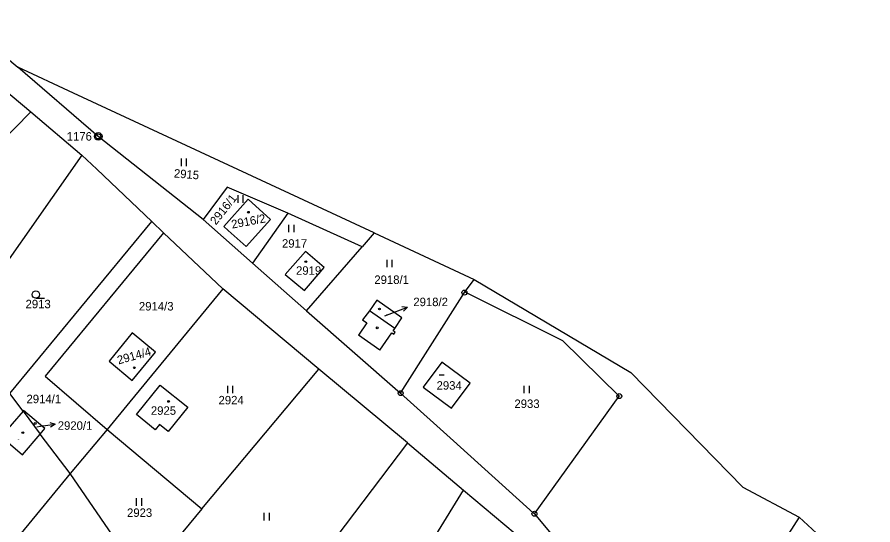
# Model space of a CAD drawing. Extents: x -736345 to -729997, y -1130177 to -1122501.
# Drawn here: x -734767.3 to -734595.5, y -1124462.9 to -1124361 of the extents above; entities that cross this region are included whole.
import ezdxf

# ---------------------------------------------------------------- set-up
doc = ezdxf.new("R2010")
doc.units = 0
for name, color, linetype in [('Vrstva 1', 7, 'Continuous'), ('Vrstva 13', 7, 'Continuous'), ('Vrstva 16', 7, 'Continuous'), ('Vrstva 17', 7, 'Continuous'), ('Vrstva 18', 7, 'Continuous'), ('Vrstva 19', 7, 'Continuous'), ('Vrstva 25', 7, 'Continuous'), ('Vrstva 4', 7, 'Continuous')]:
    doc.layers.add(name, color=color, linetype=linetype)

msp = doc.modelspace()

# ---------------------------------------------------------------- linework, layer by layer
at = {"layer": 'Vrstva 1'}
for points in [[(-734751.03, -1124384.93), (-734767.19, -1124371.04)], [(-734774.63, -1124371.66), (-734764.58, -1124380.01)], [(-734812.86, -1124429.25), (-734764.58, -1124380.01)], [(-734764.58, -1124380.01), (-734754.33, -1124388.71)], [(-734729.98, -1124401.62), (-734751.03, -1124384.93)], [(-734754.33, -1124388.71), (-734778.68, -1124423.38)], [(-734751.35, -1124391.54), (-734754.33, -1124388.71)], [(-734740.28, -1124402.04), (-734751.35, -1124391.54)], [(-734725.16, -1124395.15), (-734729.98, -1124401.62)], [(-734712.96, -1124400.37), (-734725.16, -1124395.15)], [(-734720.94, -1124397.55), (-734725.85, -1124403.03)], [(-734716.44, -1124401.58), (-734720.94, -1124397.55)], [(-734712.96, -1124400.37), (-734720.05, -1124410.37)], [(-734698.06, -1124407.1), (-734712.96, -1124400.37)], [(-734768.82, -1124436.5), (-734740.28, -1124402.04)], [(-734740.28, -1124402.04), (-734737.93, -1124404.27)], [(-734729.98, -1124401.62), (-734720.05, -1124410.37)], [(-734721.36, -1124407.06), (-734716.44, -1124401.58)], [(-734725.85, -1124403.03), (-734724.96, -1124403.83)], [(-734724.96, -1124403.83), (-734721.36, -1124407.06)], [(-734737.93, -1124404.27), (-734761.71, -1124433.06)], [(-734737.93, -1124404.27), (-734735.57, -1124406.49)], [(-734695.63, -1124404.29), (-734698.06, -1124407.1)], [(-734735.57, -1124406.49), (-734726.02, -1124415.52)], [(-734709.21, -1124419.96), (-734698.06, -1124407.1)], [(-734709.43, -1124408.01), (-734713.5, -1124412.64)], [(-734705.65, -1124411.23), (-734709.43, -1124408.01)], [(-734720.05, -1124410.37), (-734709.21, -1124419.96)], [(-734713.5, -1124412.64), (-734709.61, -1124415.88)], [(-734709.61, -1124415.88), (-734705.65, -1124411.23)], [(-734677.51, -1124416.28), (-734675.56, -1124413.62)], [(-734726.02, -1124415.52), (-734744.68, -1124438.17)], [(-734706.75, -1124431.64), (-734726.02, -1124415.52)], [(-734695.09, -1124417.83), (-734696.61, -1124419.91)], [(-734690.1, -1124421.37), (-734695.09, -1124417.83)], [(-734690.32, -1124436.46), (-734677.51, -1124416.28)], [(-734677.51, -1124416.28), (-734677.31, -1124416.19)], [(-734677.31, -1124416.19), (-734657.82, -1124425.91)], [(-734709.21, -1124419.96), (-734690.32, -1124436.46)], [(-734696.61, -1124419.91), (-734697.95, -1124421.76)], [(-734697.12, -1124422.36), (-734698.79, -1124424.83)], [(-734697.95, -1124421.76), (-734697.12, -1124422.36)], [(-734691.5, -1124423.5), (-734690.1, -1124421.37)], [(-734744.2, -1124424.38), (-734748.87, -1124430.05)], [(-734739.53, -1124428.23), (-734744.2, -1124424.38)], [(-734694.51, -1124427.83), (-734692.07, -1124424.33)], [(-734692.07, -1124424.33), (-734691.7, -1124424.59)], [(-734691.8, -1124423.93), (-734691.5, -1124423.5)], [(-734691.42, -1124424.2), (-734691.8, -1124423.93)], [(-734691.7, -1124424.59), (-734691.42, -1124424.2)], [(-734694.51, -1124427.83), (-734698.79, -1124424.83)], [(-734657.82, -1124425.91), (-734646.42, -1124437.05)], [(-734744.2, -1124433.9), (-734739.53, -1124428.23)], [(-734748.87, -1124430.05), (-734744.2, -1124433.9)], [(-734730.22, -1124459.68), (-734706.75, -1124431.64)], [(-734688.95, -1124446.43), (-734706.75, -1124431.64)], [(-734682.04, -1124430.21), (-734685.78, -1124435.25)], [(-734676.38, -1124434.45), (-734682.04, -1124430.21)], [(-734761.71, -1124433.06), (-734749.26, -1124443.73)], [(-734743.37, -1124440.77), (-734738.59, -1124434.85)], [(-734738.59, -1124434.85), (-734733.08, -1124439.3)], [(-734680.11, -1124439.46), (-734676.38, -1124434.45)], [(-734766.14, -1124440.08), (-734768.82, -1124436.5)], [(-734690.32, -1124436.46), (-734679.68, -1124446.05)], [(-734685.78, -1124435.25), (-734680.11, -1124439.46)], [(-734744.68, -1124438.17), (-734749.26, -1124443.73)], [(-734663.46, -1124460.67), (-734646.42, -1124437.05)], [(-734766.14, -1124440.08), (-734770.55, -1124445.16)], [(-734766.03, -1124439.95), (-734766.14, -1124440.08)], [(-734766.14, -1124440.08), (-734762.68, -1124444.68)], [(-734761.75, -1124443.58), (-734766.03, -1124439.95)], [(-734733.08, -1124439.3), (-734737.02, -1124444.13)], [(-734739.58, -1124443.84), (-734743.37, -1124440.77)], [(-734762.68, -1124444.68), (-734761.75, -1124443.58)], [(-734738.72, -1124442.76), (-734739.58, -1124443.84)], [(-734737.02, -1124444.13), (-734738.72, -1124442.76)], [(-734770.55, -1124445.16), (-734766.22, -1124448.85)], [(-734766.22, -1124448.85), (-734762.68, -1124444.68)], [(-734756.68, -1124452.6), (-734762.68, -1124444.68)], [(-734749.26, -1124443.73), (-734756.68, -1124452.6)], [(-734749.26, -1124443.73), (-734730.22, -1124459.68)], [(-734688.95, -1124446.43), (-734722.77, -1124491.06)], [(-734688.95, -1124446.43), (-734677.68, -1124455.92)], [(-734679.68, -1124446.05), (-734663.64, -1124460.51)], [(-734756.68, -1124452.6), (-734774.25, -1124473.9)], [(-734741.99, -1124473.9), (-734756.68, -1124452.6)], [(-734695.46, -1124484.76), (-734677.68, -1124455.92)], [(-734677.68, -1124455.92), (-734667.32, -1124464.6)], [(-734730.22, -1124459.68), (-734741.99, -1124473.9)], [(-734663.46, -1124460.67), (-734663.64, -1124460.51)], [(-734663.46, -1124460.67), (-734633.18, -1124497.06)], [(-734610.34, -1124461.34), (-734633.18, -1124497.06)]]:
    msp.add_lwpolyline(points, dxfattribs=at)
at = {"layer": 'Vrstva 13'}
for points in [[(-734779.22, -1124361), (-734767.19, -1124371.04)], [(-734756.03, -1124376.23), (-734767.19, -1124371.04)], [(-734695.63, -1124404.29), (-734756.03, -1124376.23)], [(-734695.63, -1124404.29), (-734675.56, -1124413.62)], [(-734675.56, -1124413.62), (-734644.1, -1124432.3)], [(-734644.1, -1124432.3), (-734621.62, -1124455.29)], [(-734621.62, -1124455.29), (-734610.34, -1124461.34)], [(-734610.34, -1124461.34), (-734595.51, -1124475.02)]]:
    msp.add_lwpolyline(points, dxfattribs=at)
at = {"layer": 'Vrstva 16'}
for points in [[(-734693.49, -1124420.94), (-734691.78, -1124420.28)], [(-734763.39, -1124443.19), (-734762.64, -1124443.09)]]:
    msp.add_lwpolyline(points, dxfattribs=at)
at = {"layer": 'Vrstva 25'}
for points in [[(-734734.337, -1124390.895), (-734734.337, -1124389.395)], [(-734733.303, -1124390.895), (-734733.303, -1124389.395)], [(-734722.977, -1124398.235), (-734722.977, -1124396.735)], [(-734721.943, -1124398.235), (-734721.943, -1124396.735)], [(-734712.767, -1124404.185), (-734712.767, -1124402.685)], [(-734711.733, -1124404.185), (-734711.733, -1124402.685)], [(-734693.027, -1124411.205), (-734693.027, -1124409.705)], [(-734691.993, -1124411.205), (-734691.993, -1124409.705)], [(-734763.56, -1124417.42), (-734761.81, -1124417.42)], [(-734691.78, -1124420.28), (-734688.98, -1124419.205)], [(-734690.093, -1124419.097), (-734688.98, -1124419.205), (-734689.734, -1124420.031)], [(-734682.59, -1124432.79), (-734681.59, -1124432.79)], [(-734725.047, -1124436.475), (-734725.047, -1124434.975)], [(-734724.013, -1124436.475), (-734724.013, -1124434.975)], [(-734665.507, -1124436.465), (-734665.507, -1124434.965)], [(-734664.473, -1124436.465), (-734664.473, -1124434.965)], [(-734762.64, -1124443.09), (-734759.669, -1124442.678)], [(-734760.728, -1124442.32), (-734759.669, -1124442.678), (-734760.591, -1124443.31)], [(-734743.337, -1124459.055), (-734743.337, -1124457.555)], [(-734742.303, -1124459.055), (-734742.303, -1124457.555)], [(-734717.717, -1124461.995), (-734717.717, -1124460.495)], [(-734716.683, -1124461.995), (-734716.683, -1124460.495)]]:
    msp.add_lwpolyline(points, dxfattribs=at)
for centre, radius in [((-734751.03, -1124384.93), 0.75), ((-734751.03, -1124384.93), 0.5), ((-734751.03, -1124384.93), 0.032), ((-734751.03, -1124384.93), 0.032), ((-734720.88, -1124400.15), 0.175), ((-734709.36, -1124410.08), 0.175), ((-734763.56, -1124416.67), 0.75), ((-734677.51, -1124416.28), 0.5), ((-734677.51, -1124416.28), 0.032), ((-734694.58, -1124419.57), 0.175), ((-734695.02, -1124423.35), 0.175), ((-734743.8, -1124431.36), 0.175), ((-734690.32, -1124436.46), 0.5), ((-734690.32, -1124436.46), 0.032), ((-734646.42, -1124437.05), 0.5), ((-734736.91, -1124438.12), 0.175), ((-734646.42, -1124437.05), 0.032), ((-734763.7, -1124442.55), 0.175), ((-734766.18, -1124444.39), 0.175), ((-734663.46, -1124460.67), 0.5), ((-734663.46, -1124460.67), 0.032)]:
    msp.add_circle(centre, radius, dxfattribs=at)
at = {"layer": 'Vrstva 4'}
msp.add_lwpolyline([(-734691.5, -1124423.5), (-734696.61, -1124419.91)], dxfattribs=at)

# ---------------------------------------------------------------- texts
at = {"layer": 'Vrstva 16'}
for s, p in [('2918/2', (-734687.78, -1124419)), ('2920/1', (-734759.17, -1124443.81))]:
    msp.add_text(s, height=1.7, dxfattribs=at).set_placement(p)
at = {"layer": 'Vrstva 17'}
msp.add_text('1176', height=1.7, dxfattribs=at).set_placement((-734757.371, -1124385.78))
at = {"layer": 'Vrstva 18'}
for s, rotation, p in [('2915', 355.50283, (-734735.905, -1124393.167)), ('2916/1', 51.60041, (-734727.412, -1124402.84))]:
    msp.add_text(s, height=1.7, rotation=rotation, dxfattribs=at).set_placement(p)
for s, p in [('2917', (-734714.15, -1124407.27)), ('2918/1', (-734695.61, -1124414.54)), ('2913', (-734765.63, -1124419.42)), ('2914/3', (-734742.87, -1124419.87)), ('2914/1', (-734765.44, -1124438.47)), ('2924', (-734726.89, -1124438.71)), ('2933', (-734667.48, -1124439.43)), ('2923', (-734745.26, -1124461.29))]:
    msp.add_text(s, height=1.7, dxfattribs=at).set_placement(p)
at = {"layer": 'Vrstva 19'}
for s, rotation, p in [('2916/2', 10.60008, (-734724.151, -1124403.447)), ('2914/4', 15.70013, (-734746.972, -1124430.704))]:
    msp.add_text(s, height=1.7, rotation=rotation, dxfattribs=at).set_placement(p)
for s, height, p in [('2919', 1.7, (-734711.33, -1124412.7)), ('2918/2', 0.1, (-734693.29, -1124420.74)), ('2934', 1.7, (-734683.11, -1124435.76)), ('2925', 1.7, (-734740.47, -1124440.8)), ('2920/1', 0.1, (-734763.19, -1124442.99)), ('2920/2', 0.1, (-734767.23, -1124445.78))]:
    msp.add_text(s, height=height, dxfattribs=at).set_placement(p)

doc.saveas('drawing.dxf')
